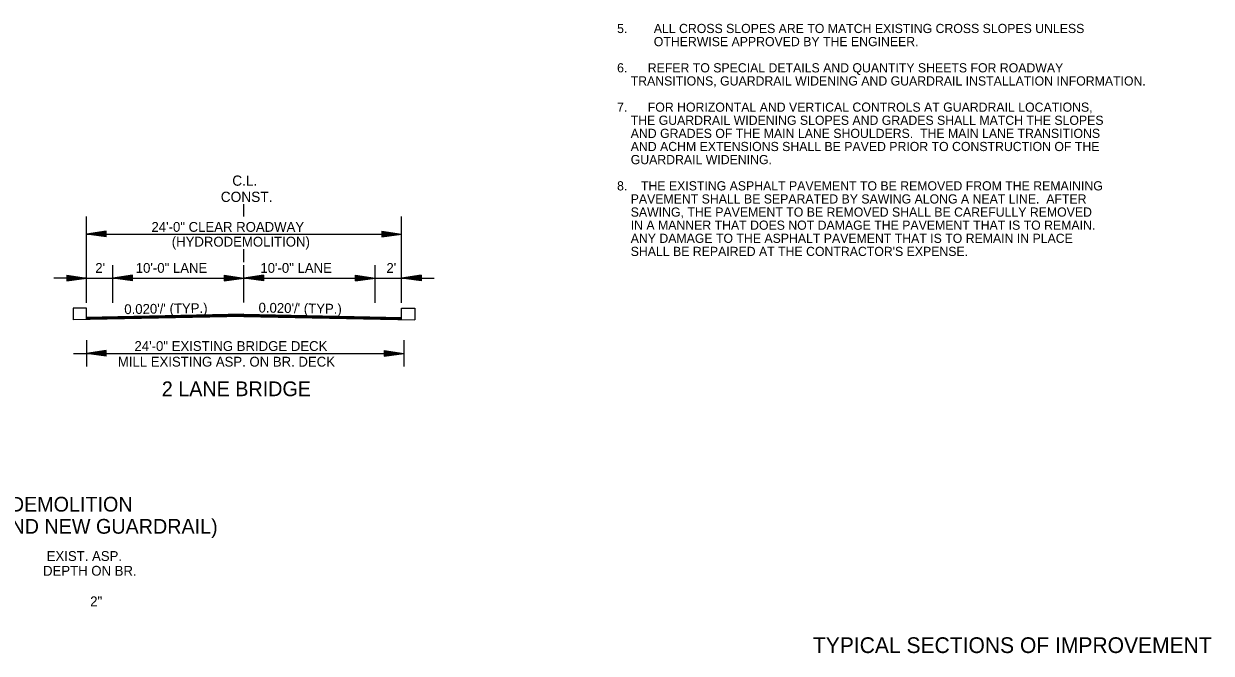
# Model space of a CAD drawing. Extents: x 544199 to 1930787, y -1968972 to 596640.
# Drawn here: x 544864 to 545769, y -1953554 to -1953074 of the extents above; entities that cross this region are included whole.
import ezdxf

# ---------------------------------------------------------------- set-up
doc = ezdxf.new("R2010")
doc.units = 0
for name, color, linetype in [('R_Border', 7, 'Continuous'), ('R_Border Notes', 7, 'Continuous'), ('R_Draft', 7, 'Continuous')]:
    doc.layers.add(name, color=color, linetype=linetype)

msp = doc.modelspace()

# ---------------------------------------------------------------- linework, layer by layer
at = {"layer": 'R_Border'}
for p, q in [((544901.77, -1953291.28), (544901.76, -1953300.09)), ((544911.93, -1953291.28), (544901.77, -1953291.28)), ((544911.93, -1953299.71), (544911.93, -1953291.28)), ((545151.93, -1953299.71), (545151.93, -1953291.28)), ((545151.93, -1953291.28), (545162.1, -1953291.28)), ((545162.1, -1953291.28), (545162.11, -1953300.09))]:
    msp.add_line(p, q, dxfattribs=at)
at = {"layer": 'R_Draft'}
for p, q in [((545031.93, -1953221.25), (545031.93, -1953211.95)), ((544911.93, -1953287.04), (544911.93, -1953221.3)), ((545151.93, -1953287.04), (545151.93, -1953221.3)), ((544926.93, -1953232.42), (544911.93, -1953234.67)), ((544911.93, -1953234.67), (545151.93, -1953234.67)), ((544926.93, -1953236.92), (544911.93, -1953234.67)), ((544926.93, -1953232.79), (544914.44, -1953234.67)), ((544926.93, -1953236.54), (544914.44, -1953234.67)), ((544926.93, -1953233.18), (544917.02, -1953234.67)), ((544926.93, -1953236.16), (544917.02, -1953234.67)), ((544926.93, -1953233.55), (544919.52, -1953234.67)), ((544926.93, -1953235.79), (544919.52, -1953234.67)), ((544926.93, -1953233.93), (544922.06, -1953234.67)), ((544926.93, -1953235.4), (544922.06, -1953234.67)), ((544926.93, -1953234.32), (544924.56, -1953234.67)), ((544926.93, -1953235.02), (544924.56, -1953234.67)), ((544926.93, -1953236.92), (544926.93, -1953232.42)), ((545136.93, -1953232.42), (545151.93, -1953234.67)), ((545136.93, -1953232.42), (545136.93, -1953236.92)), ((545136.93, -1953232.79), (545149.43, -1953234.67)), ((545136.93, -1953233.18), (545146.85, -1953234.67)), ((545136.93, -1953233.55), (545144.35, -1953234.67)), ((545136.93, -1953233.94), (545141.81, -1953234.67)), ((545136.93, -1953234.32), (545139.3, -1953234.67)), ((545136.93, -1953236.92), (545151.93, -1953234.67)), ((545136.93, -1953235.4), (545141.81, -1953234.67)), ((545136.93, -1953236.16), (545146.85, -1953234.67)), ((545136.93, -1953236.54), (545149.43, -1953234.67)), ((545136.93, -1953235.79), (545144.35, -1953234.67)), ((545136.93, -1953235.02), (545139.3, -1953234.67)), ((545031.93, -1953256.19), (545031.93, -1953246.32)), ((544931.93, -1953287.04), (544931.93, -1953258.31)), ((545031.93, -1953286.87), (545031.93, -1953258.31)), ((545131.93, -1953287.04), (545131.93, -1953258.31)), ((544911.93, -1953268.21), (544886.93, -1953268.21)), ((544896.93, -1953265.96), (544911.93, -1953268.21)), ((544896.93, -1953265.96), (544896.93, -1953270.46)), ((544896.93, -1953266.33), (544909.43, -1953268.21)), ((544896.93, -1953266.71), (544906.85, -1953268.21)), ((544896.93, -1953267.09), (544904.35, -1953268.21)), ((544896.93, -1953267.48), (544901.81, -1953268.21)), ((544896.93, -1953267.85), (544899.3, -1953268.21)), ((544896.93, -1953270.46), (544911.93, -1953268.21)), ((544896.93, -1953268.94), (544901.81, -1953268.21)), ((544896.93, -1953269.7), (544906.85, -1953268.21)), ((544896.93, -1953270.08), (544909.43, -1953268.21)), ((544896.93, -1953269.32), (544904.35, -1953268.21)), ((544896.93, -1953268.56), (544899.3, -1953268.21)), ((544911.93, -1953268.21), (544931.93, -1953268.21)), ((544946.93, -1953265.96), (544931.93, -1953268.21)), ((544946.93, -1953270.46), (544931.93, -1953268.21)), ((544931.93, -1953268.21), (545031.93, -1953268.21)), ((544946.93, -1953266.33), (544934.44, -1953268.21)), ((544946.93, -1953270.08), (544934.44, -1953268.21)), ((544946.93, -1953266.71), (544937.02, -1953268.21)), ((544946.93, -1953269.7), (544937.02, -1953268.21)), ((544946.93, -1953267.09), (544939.52, -1953268.21)), ((544946.93, -1953269.32), (544939.52, -1953268.21)), ((544946.93, -1953267.47), (544942.06, -1953268.21)), ((544946.93, -1953268.93), (544942.06, -1953268.21)), ((544946.93, -1953267.85), (544944.56, -1953268.21)), ((544946.93, -1953268.56), (544944.56, -1953268.21)), ((544946.93, -1953270.46), (544946.93, -1953265.96)), ((545016.93, -1953265.96), (545031.93, -1953268.21)), ((545016.93, -1953265.96), (545016.93, -1953270.46)), ((545016.93, -1953266.33), (545029.43, -1953268.21)), ((545016.93, -1953266.71), (545026.85, -1953268.21)), ((545016.93, -1953267.09), (545024.35, -1953268.21)), ((545016.93, -1953267.48), (545021.81, -1953268.21)), ((545016.93, -1953267.85), (545019.3, -1953268.21)), ((545016.93, -1953270.46), (545031.93, -1953268.21)), ((545016.93, -1953268.94), (545021.81, -1953268.21)), ((545016.93, -1953269.7), (545026.85, -1953268.21)), ((545016.93, -1953270.08), (545029.43, -1953268.21)), ((545016.93, -1953269.32), (545024.35, -1953268.21)), ((545016.93, -1953268.56), (545019.3, -1953268.21)), ((545046.93, -1953265.96), (545031.93, -1953268.21)), ((545046.93, -1953270.46), (545031.93, -1953268.21)), ((545031.93, -1953268.21), (545121.93, -1953268.21)), ((545046.93, -1953266.33), (545034.44, -1953268.21)), ((545046.93, -1953270.08), (545034.44, -1953268.21)), ((545046.93, -1953266.71), (545037.02, -1953268.21)), ((545046.93, -1953269.7), (545037.02, -1953268.21)), ((545046.93, -1953267.09), (545039.52, -1953268.21)), ((545046.93, -1953269.32), (545039.52, -1953268.21)), ((545046.93, -1953267.48), (545042.06, -1953268.21)), ((545046.93, -1953268.94), (545042.06, -1953268.21)), ((545046.93, -1953267.85), (545044.56, -1953268.21)), ((545046.93, -1953268.56), (545044.56, -1953268.21)), ((545046.93, -1953265.96), (545046.93, -1953270.46)), ((545116.93, -1953265.96), (545131.93, -1953268.21)), ((545116.93, -1953270.46), (545116.93, -1953265.96)), ((545116.93, -1953266.33), (545129.43, -1953268.21)), ((545116.93, -1953266.71), (545126.85, -1953268.21)), ((545116.93, -1953267.09), (545124.35, -1953268.21)), ((545116.93, -1953267.47), (545121.81, -1953268.21)), ((545116.93, -1953267.85), (545119.3, -1953268.21)), ((545116.93, -1953270.46), (545131.93, -1953268.21)), ((545116.93, -1953268.93), (545121.81, -1953268.21)), ((545116.93, -1953269.7), (545126.85, -1953268.21)), ((545116.93, -1953270.08), (545129.43, -1953268.21)), ((545116.93, -1953269.32), (545124.35, -1953268.21)), ((545116.93, -1953268.56), (545119.3, -1953268.21)), ((545131.93, -1953268.21), (545151.93, -1953268.21)), ((545166.93, -1953265.96), (545151.93, -1953268.21)), ((545166.93, -1953270.46), (545151.93, -1953268.21)), ((545151.93, -1953268.21), (545176.93, -1953268.21)), ((545166.93, -1953266.33), (545154.44, -1953268.21)), ((545166.93, -1953270.08), (545154.44, -1953268.21)), ((545166.93, -1953266.71), (545157.02, -1953268.21)), ((545166.93, -1953269.7), (545157.02, -1953268.21)), ((545166.93, -1953267.09), (545159.52, -1953268.21)), ((545166.93, -1953269.32), (545159.52, -1953268.21)), ((545166.93, -1953267.48), (545162.06, -1953268.21)), ((545166.93, -1953268.94), (545162.06, -1953268.21)), ((545166.93, -1953267.85), (545164.56, -1953268.21)), ((545166.93, -1953268.56), (545164.56, -1953268.21)), ((545166.93, -1953265.96), (545166.93, -1953270.46)), ((545031.97, -1953297.48), (544901.76, -1953300.09)), ((545031.93, -1953295.81), (544911.93, -1953298.21)), ((545031.94, -1953296.11), (544911.93, -1953298.51)), ((545031.95, -1953296.41), (544911.93, -1953298.81)), ((545031.95, -1953296.71), (544911.93, -1953299.11)), ((545031.96, -1953297.01), (544911.93, -1953299.41)), ((545031.96, -1953297.31), (544911.93, -1953299.71)), ((545031.9, -1953297.31), (545151.93, -1953299.71)), ((545031.91, -1953297.01), (545151.93, -1953299.41)), ((545031.91, -1953297.48), (545162.11, -1953300.09)), ((545031.92, -1953296.41), (545151.93, -1953298.81)), ((545031.92, -1953296.71), (545151.93, -1953299.11)), ((545031.93, -1953295.81), (545151.93, -1953298.21)), ((545031.93, -1953296.11), (545151.93, -1953298.51)), ((544911.93, -1953315.67), (544911.93, -1953335.67)), ((545153.93, -1953315.67), (545153.93, -1953335.67)), ((544901.93, -1953325.67), (545151.93, -1953325.67)), ((544926.93, -1953323.42), (544911.93, -1953325.67)), ((544926.93, -1953327.92), (544911.93, -1953325.67)), ((544926.93, -1953323.8), (544914.44, -1953325.67)), ((544926.93, -1953327.55), (544914.44, -1953325.67)), ((544926.93, -1953324.18), (544917.02, -1953325.67)), ((544926.93, -1953327.16), (544917.02, -1953325.67)), ((544926.93, -1953324.55), (544919.52, -1953325.67)), ((544926.93, -1953326.79), (544919.52, -1953325.67)), ((544926.93, -1953324.94), (544922.06, -1953325.67)), ((544926.93, -1953326.4), (544922.06, -1953325.67)), ((544926.93, -1953325.32), (544924.56, -1953325.67)), ((544926.93, -1953326.02), (544924.56, -1953325.67)), ((544926.93, -1953327.92), (544926.93, -1953323.42)), ((545138.93, -1953323.42), (545153.93, -1953325.67)), ((545138.93, -1953323.42), (545138.93, -1953327.92)), ((545138.93, -1953323.8), (545151.43, -1953325.67)), ((545138.93, -1953324.18), (545148.85, -1953325.67)), ((545138.93, -1953324.55), (545146.35, -1953325.67)), ((545138.93, -1953324.94), (545143.81, -1953325.67)), ((545138.93, -1953325.32), (545141.3, -1953325.67)), ((545138.93, -1953327.92), (545153.93, -1953325.67)), ((545138.93, -1953326.41), (545143.81, -1953325.67)), ((545138.93, -1953327.16), (545148.85, -1953325.67)), ((545138.93, -1953327.55), (545151.43, -1953325.67)), ((545138.93, -1953326.79), (545146.35, -1953325.67)), ((545138.93, -1953326.02), (545141.3, -1953325.67))]:
    msp.add_line(p, q, dxfattribs=at)

# ---------------------------------------------------------------- texts
at = {"layer": 'R_Border'}
msp.add_text('TYPICAL SECTIONS OF IMPROVEMENT', height=12, rotation=360, dxfattribs=at).set_placement((545465.69, -1953554.19))
at = {"layer": 'R_Border Notes'}
for s, p in [('5.', (545316.38, -1953081.42)), ('ALL CROSS SLOPES ARE TO MATCH EXISTING CROSS SLOPES UNLESS ', (545344.38, -1953081.42)), ('OTHERWISE APPROVED BY THE ENGINEER.', (545344.38, -1953091.42)), ('6.      REFER TO SPECIAL DETAILS AND QUANTITY SHEETS FOR ROADWAY', (545316.38, -1953111.42)), ('    TRANSITIONS, GUARDRAIL WIDENING AND GUARDRAIL INSTALLATION INFORMATION.', (545316.38, -1953121.42)), ('7.      FOR HORIZONTAL AND VERTICAL CONTROLS AT GUARDRAIL LOCATIONS,', (545316.38, -1953141.42)), ('    THE GUARDRAIL WIDENING SLOPES AND GRADES SHALL MATCH THE SLOPES', (545316.38, -1953151.42)), ('    AND GRADES OF THE MAIN LANE SHOULDERS.  THE MAIN LANE TRANSITIONS', (545316.38, -1953161.42)), ('    AND ACHM EXTENSIONS SHALL BE PAVED PRIOR TO CONSTRUCTION OF THE', (545316.38, -1953171.42)), ('    GUARDRAIL WIDENING.', (545316.38, -1953181.42)), ('8.    THE EXISTING ASPHALT PAVEMENT TO BE REMOVED FROM THE REMAINING', (545316.38, -1953201.42)), ('    PAVEMENT SHALL BE SEPARATED BY SAWING ALONG A NEAT LINE.  AFTER', (545316.38, -1953211.42)), ('    SAWING, THE PAVEMENT TO BE REMOVED SHALL BE CAREFULLY REMOVED', (545316.38, -1953221.42)), ('    IN A MANNER THAT DOES NOT DAMAGE THE PAVEMENT THAT IS TO REMAIN.', (545316.38, -1953231.42)), ('    ANY DAMAGE TO THE ASPHALT PAVEMENT THAT IS TO REMAIN IN PLACE', (545316.38, -1953241.42)), ("    SHALL BE REPAIRED AT THE CONTRACTOR'S EXPENSE.", (545316.38, -1953251.42))]:
    msp.add_text(s, height=7, dxfattribs=at).set_placement(p)
at = {"layer": 'R_Draft'}
for s, height, p in [('C.L.', 7.8, (545023.04, -1953197.85)), ('CONST.', 7.8, (545014.26, -1953210.21)), ('24\'-0" CLEAR ROADWAY ', 7.5, (544961.42, -1953233)), ('(HYDRODEMOLITION)', 7.5, (544976.9, -1953244.25)), ("2'", 7.5, (544918.59, -1953264.28)), ('10\'-0" LANE', 7.5, (544949.45, -1953264.28)), ('10\'-0" LANE', 7.5, (545044.45, -1953264.28)), ("2'", 7.5, (545140.54, -1953264.28)), ('24\'-0" EXISTING BRIDGE DECK', 7.5, (544948.49, -1953323.84)), ('MILL EXISTING ASP. ON BR. DECK', 7.5, (544935.81, -1953335.78)), ('2 LANE BRIDGE', 11.25, (544969.31, -1953358.32)), ('24 FT. CLEAR ROADWAY BRIDGE - HYDRODEMOLITION', 11.25, (544544.15, -1953446.33)), ('(MILLING ON BR. DECK, ROADWAY TRANSITIONS, AND NEW GUARDRAIL)', 11.25, (544476.96, -1953463.2)), (' EXIST. ASP. ', 7.5, (544878.78, -1953483.97)), ('DEPTH ON BR. ', 7.5, (544878.78, -1953495.22)), ('2"', 7.5, (544914.72, -1953518.55))]:
    msp.add_text(s, height=height, dxfattribs=at).set_placement(p)
for rotation, p in [(0.87191, (544940.77, -1953295.77)), (359.12809, (545043.01, -1953294.54))]:
    msp.add_text("0.020'/' (TYP.)", height=7.5, rotation=rotation, dxfattribs=at).set_placement(p)

doc.saveas('drawing.dxf')
